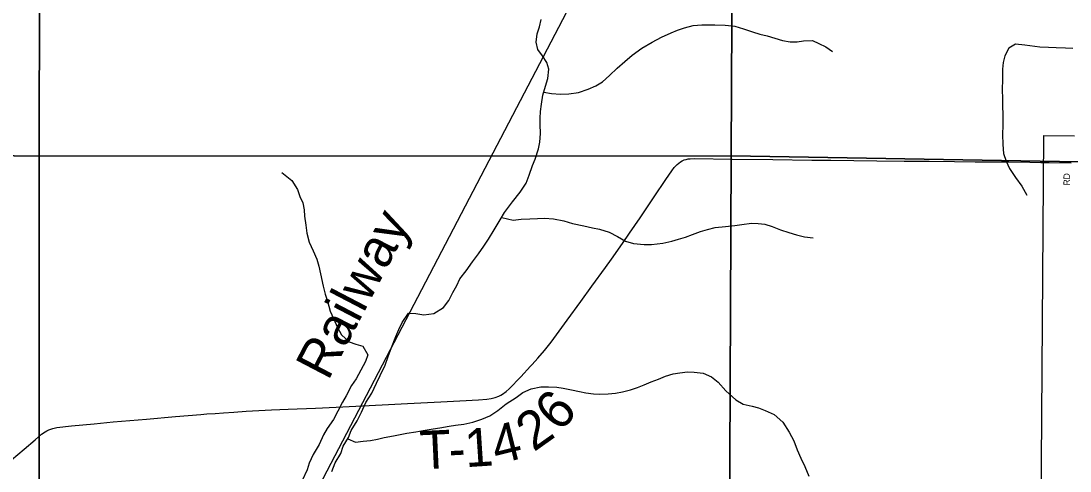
# Model space of a CAD drawing. Extents: x 1874609 to 2204689, y 815661 to 1281160.
# Drawn here: x 2002038 to 2010253, y 1038780 to 1042304 of the extents above; entities that cross this region are included whole.
import ezdxf

# ---------------------------------------------------------------- set-up
doc = ezdxf.new("R2010")
doc.units = 0
for name, color, linetype in [('GM_X_City_Street', 7, 'Continuous'), ('GM_X_City_Street_Text', 7, 'Continuous'), ('GM_X_Corporation', 7, 'Continuous'), ('GM_X_Minor_River', 7, 'Continuous'), ('GM_X_Rail_Line', 7, 'Continuous'), ('GM_X_Rail_Line_Text', 7, 'Continuous'), ('GM_X_Section', 7, 'Continuous'), ('GM_X_Township_Road', 7, 'Continuous'), ('GM_X_Township_Road_Text', 7, 'Continuous')]:
    doc.layers.add(name, color=color, linetype=linetype)

msp = doc.modelspace()

# ---------------------------------------------------------------- linework, layer by layer
at = {"layer": 'GM_X_City_Street'}
msp.add_lwpolyline([(2010024.7, 1041195.8), (2010088.5, 1041195.4), (2010262.7, 1041192.4)], dxfattribs=at)
at = {"layer": 'GM_X_Corporation'}
msp.add_lwpolyline([(2011330.1, 1035204.7), (2010187, 1035184.8), (2010187.4, 1035332.9), (2010215.9, 1035331.1), (2010221.5, 1035458), (2010245.4, 1035580.8), (2010240.4, 1035580.6), (2010243.8, 1035676.9), (2009532.5, 1035674.7), (2009343.7, 1035701), (2009321.7, 1036329.3), (2008734.7, 1035852.8), (2008290.4, 1035854.9), (2008289.3, 1037662.4), (2008871.5, 1037662.4), (2008871.5, 1038475.7), (2010027.3, 1038475.6), (2010048.7, 1041405.7), (2010287.2, 1041403.4)], dxfattribs=at)
at = {"layer": 'GM_X_Minor_River'}
for points in [[(2004473.5, 1038777), (2004497.8, 1038843.1), (2004544.1, 1038917.2), (2004562.4, 1038973.2), (2004602.7, 1039041.3), (2004625, 1039097.4), (2004671.3, 1039171.4), (2004703.6, 1039239.5), (2004738, 1039315.5), (2004784.4, 1039389.6), (2004822.7, 1039467.7), (2004851, 1039527.7), (2004889.4, 1039609.8), (2004913.7, 1039675.9), (2004940, 1039746), (2004974.4, 1039834.2), (2004996.6, 1039888.2), (2005022.9, 1039942.3), (2005073.2, 1040016.3), (2005131.4, 1040014), (2005193.5, 1040003.7), (2005271.7, 1040013.4), (2005346, 1040059.2), (2005388.3, 1040115.2), (2005420.6, 1040177.2), (2005450.9, 1040233.3), (2005475.1, 1040285.3), (2005523.4, 1040347.3), (2005573.8, 1040417.3), (2005620.1, 1040479.3), (2005662.4, 1040541.3), (2005698.7, 1040595.3), (2005743.1, 1040667.4), (2005791.5, 1040745.4), (2005825.7, 1040803.4), (2005886.2, 1040887.4), (2005946.6, 1040963.4), (2005994.9, 1041033.4), (2006017.2, 1041095.5), (2006043.5, 1041171.6), (2006065.8, 1041221.7), (2006092.1, 1041301.8), (2006100.3, 1041354), (2006106.6, 1041422.2), (2006102.8, 1041492.4), (2006103, 1041542.6), (2006107.2, 1041594.7), (2006113.4, 1041652.8), (2006125.7, 1041723), (2006146, 1041793.2), (2006164.2, 1041853.3), (2006172.5, 1041927.5), (2006156.7, 1041979.7), (2006122.8, 1042030), (2006084.8, 1042080.3), (2006073, 1042136.6), (2006081.3, 1042202.7), (2006099.5, 1042256.8), (2006111.7, 1042315)], [(2006132.8, 1041747.6), (2006191.9, 1041736.8), (2006262, 1041730.4), (2006328.2, 1041732.2), (2006404.4, 1041743.9), (2006478.7, 1041769.6), (2006540.9, 1041795.4), (2006593.1, 1041827.3), (2006647.4, 1041877.2), (2006705.8, 1041935.1), (2006766.1, 1041987), (2006824.4, 1042034.9), (2006898.8, 1042090.8), (2006981.1, 1042138.6), (2007053.4, 1042176.4), (2007129.7, 1042212.1), (2007179.9, 1042232), (2007234.1, 1042249.8), (2007302.3, 1042267.5), (2007370.5, 1042273.3), (2007472.7, 1042272.8), (2007552.9, 1042270.4), (2007629, 1042262.1), (2007695.1, 1042241.7), (2007767.2, 1042219.3), (2007825.3, 1042201), (2007881.3, 1042186.7), (2007941.4, 1042168.4), (2008001.5, 1042152.1), (2008061.6, 1042139.8), (2008115.7, 1042139.5), (2008165.9, 1042147.3), (2008236, 1042151), (2008286.1, 1042126.8), (2008340.1, 1042100.4), (2008394.1, 1042064.1)], [(2010276.3, 1042088.1), (2010218.2, 1042090.3), (2010144, 1042094.6), (2010083.8, 1042094.8), (2010015.6, 1042099.1), (2009899.3, 1042115.5), (2009827.1, 1042121.8), (2009772.9, 1042091.9), (2009742.6, 1042029.8), (2009730.4, 1041977.7), (2009724.3, 1041925.5), (2009724, 1041843.2), (2009721.8, 1041769), (2009723.6, 1041690.7), (2009725.5, 1041638.6), (2009727.3, 1041568.3), (2009727, 1041488.1), (2009724.8, 1041413.8), (2009726.6, 1041335.6), (2009732.4, 1041267.3), (2009752.3, 1041207), (2009780.2, 1041148.8), (2009826.2, 1041078.4), (2009876.1, 1041010), (2009914, 1040939.6)], [(2004080.8, 1041116.1), (2004158.8, 1041055.6), (2004204.7, 1040983.2), (2004222.5, 1040928.9), (2004244.4, 1040878.7), (2004256.2, 1040824.4), (2004258, 1040774.3), (2004267.8, 1040704), (2004275.6, 1040641.8), (2004295.4, 1040571.5), (2004327.3, 1040505.1), (2004355.1, 1040438.8), (2004370.9, 1040384.5), (2004382.7, 1040324.3), (2004404.5, 1040225.9), (2004420.3, 1040165.6), (2004438.1, 1040109.4), (2004459.9, 1040031), (2004485.7, 1039972.7), (2004515.6, 1039902.4), (2004549.4, 1039846.1), (2004609.4, 1039791.6), (2004661.4, 1039773.3), (2004715.5, 1039757), (2004753.3, 1039688.7), (2004735.1, 1039636.6), (2004698.8, 1039568.5), (2004662.5, 1039502.5), (2004626.2, 1039448.5), (2004583.8, 1039368.4), (2004555.6, 1039318.4), (2004519.3, 1039248.3), (2004485, 1039184.2), (2004436.6, 1039112.2), (2004406.3, 1039062.2), (2004374, 1038986.1), (2004325.6, 1038908.1), (2004295.3, 1038842), (2004279.1, 1038789.9), (2004240.7, 1038705.8)], [(2005803.6, 1040766), (2005893.7, 1040743), (2005953.9, 1040750.7), (2006024, 1040754.4), (2006084.2, 1040758.2), (2006138.3, 1040759.9), (2006208.5, 1040755.6), (2006288.6, 1040739.2), (2006356.7, 1040718.8), (2006444.8, 1040698.4), (2006514.9, 1040684), (2006569, 1040673.8), (2006643.1, 1040649.3), (2006709.1, 1040614.9), (2006773.1, 1040580.6), (2006835.2, 1040562.2), (2006919.4, 1040553.8), (2006975.5, 1040553.6), (2007065.7, 1040563.2), (2007134, 1040579), (2007186.1, 1040594.8), (2007242.3, 1040610.6), (2007296.5, 1040632.4), (2007360.7, 1040654.2), (2007414.9, 1040670), (2007473.1, 1040687.8), (2007555.3, 1040693.4), (2007627.5, 1040701.2), (2007683.7, 1040710.9), (2007757.9, 1040720.6), (2007810, 1040718.4), (2007862.1, 1040712.2), (2007920.2, 1040693.8), (2007986.2, 1040669.5), (2008052.3, 1040647.1), (2008112.4, 1040628.8), (2008174.5, 1040614.5), (2008242.6, 1040606.1)], [(2004597, 1039031.6), (2004656.7, 1039004.9), (2004718.9, 1039012.7), (2004775, 1039018.4), (2004831.2, 1039030.2), (2004883.4, 1039042), (2004955.6, 1039055.8), (2005059.9, 1039075.4), (2005130.1, 1039087.1), (2005188.3, 1039096.9), (2005266.5, 1039110.6), (2005318.6, 1039118.4), (2005390.8, 1039130.1), (2005441, 1039137.9), (2005505.2, 1039147.6), (2005575.4, 1039161.4), (2005647.6, 1039185.1), (2005709.9, 1039210.9), (2005772.1, 1039252.8), (2005838.5, 1039304.7), (2005916.8, 1039356.5), (2005967.1, 1039394.4), (2006033.4, 1039424.2), (2006109.6, 1039437.9), (2006169.7, 1039439.6), (2006233.8, 1039435.3), (2006283.9, 1039429.1), (2006350, 1039414.7), (2006412.1, 1039402.4), (2006462.2, 1039392.2), (2006520.3, 1039383.9), (2006572.4, 1039381.7), (2006636.6, 1039383.4), (2006694.7, 1039389.1), (2006748.9, 1039398.9), (2006811.1, 1039414.7), (2006865.3, 1039432.5), (2006919.5, 1039454.3), (2006973.7, 1039478.2), (2007029.9, 1039500), (2007084.1, 1039521.8), (2007146.3, 1039539.6), (2007196.5, 1039549.4), (2007258.6, 1039555.2), (2007308.7, 1039554.9), (2007380.9, 1039546.6), (2007444.9, 1039518.2), (2007498.9, 1039475.9), (2007558.8, 1039407.4), (2007636.7, 1039336.8), (2007694.7, 1039304.4), (2007762.8, 1039288.1), (2007812.9, 1039273.8), (2007864.9, 1039253.5), (2007935, 1039221.1), (2008002.9, 1039162.7), (2008054.8, 1039084.2), (2008090.6, 1039015.8), (2008116.4, 1038945.5), (2008144.3, 1038879.1), (2008176.1, 1038814.8), (2008207.9, 1038740.4)]]:
    msp.add_lwpolyline(points, dxfattribs=at)
at = {"layer": 'GM_X_Rail_Line'}
msp.add_lwpolyline([(1997076.3, 1027753.8), (1997163.2, 1027828.4), (1997234.6, 1027892.9), (1997298.6, 1027956.9), (1997661.6, 1028340.3), (1999570, 1030388.1), (1999819, 1030656.9), (2000127.3, 1030987), (2000233.8, 1031102), (2000307.9, 1031189.1), (2000395.9, 1031291.1), (2000585.3, 1031542.1), (2000815.8, 1031869.2), (2001014.5, 1032191.4), (2001339.9, 1032835.9), (2002392.6, 1034848.4), (2003146.8, 1036303.2), (2004189.2, 1038306.1), (2005889.9, 1041565), (2007423.9, 1044505.7)], dxfattribs=at)
at = {"layer": 'GM_X_Section'}
for points in [[(1996943.6, 1046664.7), (2002192.4, 1046618.5), (2002180.2, 1041245.7), (1996891.4, 1041316)], [(2002192.4, 1046618.5), (2007626.4, 1046598.1), (2007599.8, 1041247.3), (2002180.2, 1041245.7)], [(2012915.3, 1046513.3), (2012892.7, 1041156.5), (2007599.8, 1041247.3), (2007626.4, 1046598.1)], [(2002180.2, 1041245.7), (2002182, 1035901), (1996897.3, 1035941.3), (1996891.4, 1041316)], [(2002180.2, 1041245.7), (2007599.8, 1041247.3), (2007577.2, 1035888.5), (2002182, 1035901)], [(2007599.8, 1041247.3), (2012892.7, 1041156.5), (2012877.9, 1035897.7), (2011531.4, 1035800.8), (2010681, 1035777), (2010086.6, 1035805.8), (2009320.1, 1035878.2), (2007577.2, 1035888.5)]]:
    msp.add_lwpolyline(points, close=True, dxfattribs=at)
at = {"layer": 'GM_X_Township_Road'}
for points in [[(2006028.9, 1039599.5), (2006042, 1039613.4), (2006085.9, 1039662.1), (2006139.1, 1039724.6), (2006189.5, 1039789.3), (2006315.5, 1039961.4), (2006422.4, 1040106.9), (2006509.3, 1040226.3), (2006614.8, 1040372.8), (2006662.8, 1040439.3), (2006747.7, 1040560.1), (2006803.7, 1040641.1), (2006886.6, 1040763.2), (2006996.3, 1040926.7), (2007087.7, 1041063), (2007134.2, 1041130.7), (2007154.3, 1041156.6), (2007165.2, 1041169), (2007176.8, 1041180.7), (2007189.2, 1041191.4), (2007202.6, 1041200.9), (2007216.8, 1041208.9), (2007231.7, 1041215.4), (2007247.4, 1041220.3), (2007263.4, 1041223.4), (2007279.6, 1041225.3), (2007312.5, 1041226.1), (2007607.3, 1041222), (2007926.4, 1041218.3), (2008231.4, 1041214.7), (2008379.1, 1041212.6), (2008559.4, 1041210.5), (2008740.1, 1041208.3), (2008954.1, 1041206.4), (2009150.1, 1041204.7), (2009347.5, 1041202.6), (2009511.1, 1041200.9), (2009662.6, 1041200.4), (2009773.6, 1041200), (2009937.7, 1041198), (2010024.7, 1041195.8)], [(2001962.8, 1038866.1), (2002062.9, 1038950.9), (2002150.4, 1039025), (2002200.1, 1039068), (2002226.6, 1039087.3), (2002240.8, 1039095.5), (2002255.5, 1039102.6), (2002270.9, 1039108.4), (2002286.6, 1039113), (2002318.8, 1039119.1), (2002432.8, 1039132.7), (2002612.2, 1039150.2), (2002759, 1039164), (2003020.4, 1039186.8), (2003249.1, 1039206.9), (2003445.4, 1039222.7), (2003493.9, 1039227.2), (2003558.3, 1039231.1), (2003623.1, 1039235.3), (2003704.7, 1039240.6), (2003802.9, 1039248.3), (2003999.2, 1039259.6), (2004130.3, 1039264.8), (2004343.3, 1039272.3), (2004507.1, 1039280.6), (2004867.5, 1039297.5), (2005064, 1039307.8), (2005326.2, 1039321.7), (2005473.7, 1039329.6), (2005621.3, 1039336.3), (2005686.7, 1039341.2), (2005719.1, 1039346.2), (2005750.8, 1039354.7), (2005781.3, 1039366.8), (2005795.9, 1039374.2), (2005810.1, 1039382.4), (2005836.9, 1039401.3), (2005861.5, 1039423), (2005952.2, 1039517.8), (2006028.9, 1039599.5)]]:
    msp.add_lwpolyline(points, dxfattribs=at)

# ---------------------------------------------------------------- texts
at = {"layer": 'GM_X_City_Street_Text'}
msp.add_text('RD', height=50, rotation=90, dxfattribs=at).set_placement((2010251.8, 1041015.3))
at = {"layer": 'GM_X_Rail_Line_Text'}
msp.add_text('Railway', height=299, rotation=62.4651, dxfattribs=at).set_placement((2004443.2, 1039479.9))
at = {"layer": 'GM_X_Township_Road_Text'}
for s, rotation, p in [('6', 47.29048, (2006255, 1039076.9)), ('2', 35.34951, (2006053.2, 1038925.1)), ('T', 2.6623, (2005168.1, 1038792.4)), ('1', 3.73987, (2005521.4, 1038809.2)), ('4', 13.84012, (2005762.7, 1038830)), ('-', 2.81024, (2005393.1, 1038802.8))]:
    msp.add_text(s, height=300, rotation=rotation, dxfattribs=at).set_placement(p)

doc.saveas('drawing.dxf')
